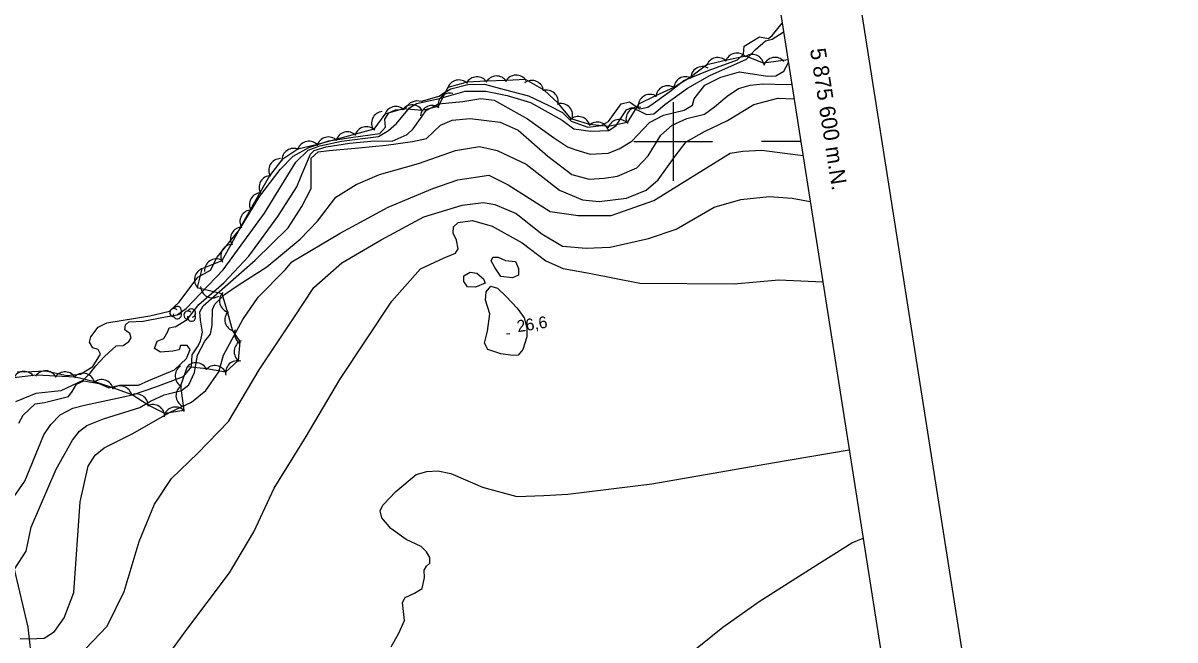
# Model space of a CAD drawing. Extents: x 646142 to 649934, y 5874075 to 5876351.
# Drawn here: x 649034.4 to 649327.8, y 5875473.1 to 5875630.2 of the extents above; entities that cross this region are included whole.
import ezdxf

# ---------------------------------------------------------------- set-up
doc = ezdxf.new("R2010")
doc.units = 0
for name, color, linetype in [('Niveau 1', 7, 'Continuous'), ('Niveau 2', 7, 'Continuous'), ('Niveau 3', 7, 'Continuous'), ('Niveau 4', 7, 'Continuous'), ('Niveau 44', 7, 'Continuous'), ('Niveau 60', 7, 'Continuous'), ('Niveau 61', 7, 'Continuous')]:
    doc.layers.add(name, color=color, linetype=linetype)

msp = doc.modelspace()

# ---------------------------------------------------------------- linework, layer by layer
at = {"layer": 'Niveau 1'}
msp.add_lwpolyline([(649033.7, 5875473.46), (649036.04, 5875473.37), (649039.77, 5875473.58), (649042.42, 5875475.23), (649044.91, 5875478.75), (649047.35, 5875485.21), (649048.95, 5875508.31), (649051.04, 5875517.32), (649052.76, 5875520.18), (649055.05, 5875522.03), (649062.2, 5875525.62), (649062.2, 5875525.62), (649071.88, 5875531.07), (649077.36, 5875533.68), (649080.95, 5875536.59), (649084.25, 5875541.35), (649085.5, 5875545.58), (649090.37, 5875554.72), (649094.29, 5875560.36), (649101.23, 5875567.44), (649101.23, 5875567.44), (649102.92, 5875569.35), (649115.21, 5875576.68), (649127.45, 5875583.3), (649138.81, 5875588.07), (649145.15, 5875590.28), (649153.1, 5875591.47), (649158.01, 5875588.97), (649168.71, 5875582.17), (649175.81, 5875581.16), (649184.23, 5875581.21), (649195.09, 5875585), (649214.51, 5875597.07), (649217.73, 5875597.59), (649222.62, 5875597.8), (649228.42, 5875597.02), (649233.09, 5875596.47)], dxfattribs=at)
at = {"layer": 'Niveau 2'}
for points in [[(649073.67, 5875555.9), (649075.99, 5875557.53), (649085.43, 5875567.36), (649095.96, 5875581.78), (649103.92, 5875594.79), (649107.05, 5875597.79), (649110.01, 5875598.88), (649115.54, 5875600.08), (649124.96, 5875601.28), (649127.52, 5875602.81), (649129.58, 5875604.64), (649132.86, 5875608.6), (649134.63, 5875609.7), (649140.52, 5875610.94), (649147.04, 5875612.82), (649152.33, 5875612.82), (649157.72, 5875611.77), (649163.66, 5875609.93), (649171.72, 5875605.45), (649174.75, 5875603.24), (649179.04, 5875602.68), (649183.61, 5875602.85), (649185.49, 5875604.09), (649188.17, 5875608.11), (649189.52, 5875608.7), (649191.37, 5875607.8), (649193.22, 5875606.9), (649195.09, 5875607.07), (649197.92, 5875609.45), (649203.64, 5875613.62), (649209.33, 5875616.85), (649218.69, 5875620.99), (649220.94, 5875623.32), (649223.54, 5875625.68), (649225.26, 5875626.07), (649228.03, 5875627.85), (649228.14, 5875627.95)], [(649073.18, 5875552.87), (649076.18, 5875554.67), (649079.23, 5875558.49), (649085.53, 5875564.01), (649091.95, 5875570.85), (649099.34, 5875580.95), (649104.16, 5875588.46), (649105.39, 5875591.64), (649107.61, 5875596.8), (649108.58, 5875597.71), (649111.66, 5875598.69), (649117.57, 5875599.57), (649123.97, 5875600.15), (649128.44, 5875600.07), (649132.27, 5875601.83), (649133.78, 5875603.26), (649137.1, 5875607.93), (649140.23, 5875609.62), (649146.4, 5875610.17), (649151.02, 5875610.94), (649154.46, 5875610.54), (649162.9, 5875605.75), (649169.56, 5875601.04), (649173.08, 5875598.64), (649175.26, 5875597.89), (649178.89, 5875596.79), (649183.44, 5875597.08), (649186.27, 5875598.16), (649189.49, 5875600.1), (649193.98, 5875604.87), (649197.56, 5875606.72), (649202.83, 5875608.02), (649204.95, 5875609.27), (649205.38, 5875610.84), (649208.1, 5875614.39), (649212.14, 5875616.4), (649216.94, 5875617.77), (649224.08, 5875616.64), (649226.19, 5875616.71), (649228.19, 5875617.95), (649229.37, 5875620.15)], [(649079.61, 5875554.5), (649079.41, 5875556.61), (649080.32, 5875558.22), (649083.79, 5875561.25), (649093.55, 5875569.78), (649101.92, 5875578.08), (649105.41, 5875583.46), (649107.8, 5875588.03), (649107.78, 5875593.21), (649107.77, 5875595.8), (649109.62, 5875597.38), (649112.4, 5875597.75), (649119.96, 5875598.42), (649126.93, 5875599.05), (649133.64, 5875600), (649137.2, 5875600.79), (649140.75, 5875604.17), (649143.68, 5875605.49), (649148.33, 5875605.91), (649155.92, 5875604.94), (649160.57, 5875602.88), (649168.11, 5875596.25), (649174.18, 5875591.61), (649178.62, 5875590.47), (649182.47, 5875590.7), (649185.82, 5875591.23), (649190.78, 5875593.33), (649193.65, 5875596.41), (649196.91, 5875601.65), (649199.72, 5875604.14), (649203.54, 5875605.89), (649208.01, 5875607), (649210.52, 5875608.87), (649213.79, 5875611.52), (649216.65, 5875613.54), (649219.61, 5875614.4), (649222.86, 5875614.69), (649228.86, 5875614.52), (649230.23, 5875614.64)], [(649085.71, 5875561.04), (649089.23, 5875563.48), (649096.53, 5875568.13), (649105.01, 5875575.13), (649109.38, 5875579.76), (649114.08, 5875585.82), (649119.27, 5875589.11), (649125.24, 5875591.65), (649135.17, 5875594.41), (649144.57, 5875597.73), (649150.68, 5875598.74), (649155.22, 5875597.74), (649162.57, 5875594.28), (649171.04, 5875587.62), (649176.89, 5875585.2), (649181.15, 5875584.76), (649188.09, 5875585.62), (649193.17, 5875587.6), (649196.2, 5875590.22), (649200.54, 5875596.26), (649203.36, 5875599.92), (649208.02, 5875602.57), (649213.84, 5875605.33), (649220.59, 5875609.46), (649226.64, 5875611.06), (649230.82, 5875610.91)], [(649050.28, 5875470.85), (649055.82, 5875476.64), (649060.14, 5875485.49), (649063.99, 5875498.18), (649067.89, 5875507.69), (649072.19, 5875514.19), (649078.95, 5875520.66), (649086.72, 5875528.76), (649094.6, 5875541.91), (649103.41, 5875555.14), (649108.52, 5875562.88), (649115.64, 5875569.15), (649125.6, 5875574.97), (649136.49, 5875580.87), (649146.24, 5875583.85), (649151.67, 5875584.45), (649154.63, 5875584.01), (649159.99, 5875581.68), (649166.54, 5875576.52), (649171.86, 5875573.35), (649177.86, 5875572.83), (649184.01, 5875573.15), (649193.73, 5875575.31), (649200.74, 5875577.7), (649210.48, 5875583.26), (649217.29, 5875585.28), (649224.45, 5875586.03), (649230.33, 5875585.62), (649234.94, 5875584.76)], [(649068.77, 5875465.56), (649075.59, 5875475.1), (649087.01, 5875490.21), (649093.16, 5875500.61), (649098.42, 5875511.76), (649106.52, 5875524.92), (649115.07, 5875539.4), (649128.36, 5875559.34), (649135.63, 5875567.61), (649141.66, 5875570.37), (649144.58, 5875571.57), (649145.29, 5875572.69), (649144.85, 5875574.88), (649143.98, 5875576.67), (649144.06, 5875578.32), (649145.24, 5875579.36), (649148.92, 5875579.93), (649153.95, 5875578.5), (649161.57, 5875574.26), (649167.6, 5875569.65), (649171.98, 5875567.7), (649178.62, 5875566.53), (649191.56, 5875563.94), (649215.58, 5875563.75), (649226.91, 5875564.76), (649238.15, 5875564.31)], [(649157.35, 5875569.76), (649159.88, 5875569.46), (649160.63, 5875567.65), (649160.61, 5875566.01), (649159.1, 5875565.35), (649156.16, 5875565.68), (649154.61, 5875567.93), (649153.64, 5875569.66), (649154.07, 5875570.58), (649155.47, 5875570.58), (649157.35, 5875569.76)], [(649149.98, 5875566.53), (649151.74, 5875565.05), (649152.14, 5875563.97), (649149.67, 5875562.93), (649147.63, 5875563.04), (649146.69, 5875564.36), (649146.73, 5875565.82), (649148.27, 5875566.72), (649149.98, 5875566.53)], [(649162.73, 5875550.29), (649161.75, 5875547.1), (649160.55, 5875545.65), (649159.17, 5875545.53), (649156.16, 5875545.96), (649152.79, 5875547.06), (649151.94, 5875548.68), (649152.7, 5875551.74), (649153.33, 5875556.18), (649152.25, 5875559.65), (649152.35, 5875561.71), (649153.55, 5875563.16), (649155.23, 5875562.67), (649157.46, 5875560.59), (649160.3, 5875557.62), (649162.05, 5875555.09), (649162.7, 5875552.46), (649162.73, 5875550.29)], [(649064.15, 5875532.26), (649066.92, 5875533.92), (649070.4, 5875535.53), (649074.75, 5875536.63), (649076.61, 5875538.09), (649078.08, 5875541.17), (649078.84, 5875545.59), (649080.73, 5875549.18), (649082.2, 5875550.96), (649082.58, 5875553.23), (649082.67, 5875557.24), (649083.25, 5875558.59), (649085.71, 5875561.04)], [(649049.68, 5875539.2), (649051.51, 5875541.02), (649052.98, 5875542.93), (649055.12, 5875545.25), (649058.16, 5875548.01), (649059.92, 5875548.05), (649061.35, 5875549.12), (649061.98, 5875550), (649061.63, 5875551.16), (649060.37, 5875552.11), (649060.49, 5875553.3), (649061.36, 5875554.09), (649064.99, 5875554.3), (649069.73, 5875555.19), (649073.67, 5875555.9)], [(649046.84, 5875536.22), (649048.06, 5875538.22), (649049.86, 5875539.09), (649053.81, 5875538.38), (649056.26, 5875537.3), (649059.01, 5875538.02), (649063.84, 5875537.98), (649066.43, 5875539.16), (649072.99, 5875541.87), (649076.02, 5875544.74), (649076.98, 5875547.07), (649076.18, 5875548.07), (649074.54, 5875548.04), (649074.17, 5875546.94), (649072.55, 5875546.68), (649069.4, 5875546.4), (649067.9, 5875547.32), (649068.56, 5875549.15), (649070.25, 5875549.9), (649071.26, 5875551.64), (649071.64, 5875552.62), (649073.26, 5875552.88)], [(649059.61, 5875534.9), (649062.59, 5875535.64), (649068.28, 5875537.57), (649075.31, 5875540.2), (649077.31, 5875542.62), (649077.5, 5875545.71), (649078.83, 5875547.71), (649079.63, 5875549.2), (649080.12, 5875551.48), (649079.61, 5875554.5)], [(649049.68, 5875539.2), (649044.04, 5875536.57), (649037.63, 5875535.87), (649032.52, 5875533.76)], [(649033.34, 5875528.27), (649034.43, 5875530.38), (649037.46, 5875533.25), (649039.9, 5875533.59), (649045.99, 5875535.08), (649046.93, 5875536.34)], [(649032.14, 5875509.67), (649034.83, 5875513.57), (649039.72, 5875525.34), (649041.47, 5875527.97), (649043.83, 5875530.42), (649047.07, 5875532.13), (649050.06, 5875532.87), (649059.61, 5875534.9)], [(649032.22, 5875491.1), (649035.19, 5875495.73), (649036.5, 5875501.86), (649042.87, 5875516.57), (649046.98, 5875524.01), (649048.76, 5875526.29), (649050.62, 5875527.75), (649054.92, 5875529.43), (649064.15, 5875532.26)], [(649167.05, 5875509.92), (649173.19, 5875510.24), (649194.6, 5875512.86), (649225.29, 5875518.18), (649244.88, 5875521.55)], [(649128.16, 5875471.4), (649130.17, 5875474.86), (649131.62, 5875478.04), (649131.29, 5875480.35), (649131.07, 5875482.68), (649131.77, 5875483.91), (649134.11, 5875485.06), (649136.1, 5875486.18), (649136.64, 5875489.04), (649136.59, 5875490.91), (649137.19, 5875491.9), (649138.05, 5875492.68), (649138.03, 5875494.08), (649137.2, 5875495.53), (649135.79, 5875496.93), (649132.01, 5875498.7), (649128.14, 5875501.51), (649125.79, 5875504.23), (649125.39, 5875505.95), (649126.07, 5875507.42), (649129.36, 5875510.88), (649134.54, 5875515.2), (649137.26, 5875516.03), (649140.04, 5875516.17), (649143.36, 5875515.53), (649151.49, 5875512.04), (649160.21, 5875509.66), (649167.05, 5875509.92)], [(649187.35, 5875462.06), (649192.7, 5875463.35), (649203.06, 5875468.64), (649212.66, 5875476.36), (649221.94, 5875482.9), (649229.38, 5875487.63), (649235.71, 5875491.61), (649245.57, 5875497.88), (649248.42, 5875499.05)]]:
    msp.add_lwpolyline(points, dxfattribs=at)
at = {"layer": 'Niveau 3'}
msp.add_line((649157.59, 5875551.03), (649158.38, 5875551.15), dxfattribs=at)
at = {"layer": 'Niveau 4'}
for points in [[(649094.75, 5875586.06), (649099.88, 5875592.9), (649103.21, 5875596.27), (649107.24, 5875598.53), (649112.27, 5875600.16), (649117.95, 5875601.02), (649125.27, 5875602.03), (649126.76, 5875603.7), (649126.58, 5875605.69), (649127.6, 5875607.32), (649129.29, 5875608.06), (649131.51, 5875608.26), (649133.12, 5875609.94), (649134.6, 5875610.43), (649135.91, 5875610.31), (649140.38, 5875611.54), (649141.38, 5875612.22), (649143.38, 5875613.46), (649147.75, 5875614.56), (649151.98, 5875614.58), (649156.93, 5875613.25), (649163.19, 5875611.68), (649168.37, 5875609.19), (649171.84, 5875607.37), (649174.04, 5875605.2), (649178.3, 5875603.69), (649181.67, 5875604.11), (649183.58, 5875605.11), (649186.8, 5875609.65), (649188.88, 5875610.08), (649190.63, 5875608.93), (649191.51, 5875608.3), (649193.59, 5875608.72), (649194.91, 5875609.67), (649199.21, 5875612.77), (649202.71, 5875615.57), (649209.17, 5875618.15), (649216.44, 5875620.81), (649217.95, 5875622.25), (649218.12, 5875624.27), (649222.01, 5875626.63), (649224.28, 5875626.24), (649225.26, 5875627.04), (649227.8, 5875630.11)], [(649032.96, 5875541.48), (649034.85, 5875541.41), (649040.24, 5875541.65), (649045.54, 5875540.47), (649049.04, 5875540.78), (649052.16, 5875542.72), (649054.11, 5875545.85), (649053.52, 5875547.1), (649052.19, 5875547.46), (649051.35, 5875548.92), (649051.7, 5875550.26), (649053.58, 5875552.79), (649055.72, 5875553.81), (649066.74, 5875555.63), (649071.7, 5875556.78), (649074.19, 5875559.13), (649078.9, 5875565.47), (649082.14, 5875567.3), (649083.84, 5875570.53), (649089.44, 5875577.42), (649094.75, 5875586.06)], [(649037.14, 5875445.67), (649037.64, 5875455.34), (649036.84, 5875466.55), (649035.7, 5875476.33), (649032.22, 5875491.1), (649029.97, 5875505.29), (649029.4, 5875518.93), (649030.85, 5875528.75), (649031.31, 5875538.96)]]:
    msp.add_lwpolyline(points, dxfattribs=at)
at = {"layer": 'Niveau 44'}
msp.add_lwpolyline([(649229.27, 5875620.79), (649223.03, 5875619.98), (649218.5, 5875621.73), (649213.33, 5875620.66), (649208.6, 5875619.57), (649204.36, 5875616.28), (649200.2, 5875613.79), (649195.52, 5875611.67), (649191.16, 5875609.53), (649188.3, 5875604.83), (649183.55, 5875603.82), (649178.71, 5875604.36), (649174.06, 5875605.75), (649170.71, 5875609.76), (649167.15, 5875613.06), (649162.38, 5875615.79), (649157.53, 5875615.58), (649152.39, 5875615.35), (649147.54, 5875615.13), (649142.65, 5875613.81), (649140.13, 5875608.89), (649136.12, 5875607.91), (649131.28, 5875608.31), (649126.59, 5875607), (649123.76, 5875603.12), (649119.08, 5875601.85), (649114.11, 5875600.51), (649109.42, 5875599.23), (649104.37, 5875598.09), (649100.34, 5875595.38), (649097.19, 5875591.3), (649094.79, 5875587.08), (649092.28, 5875582.59), (649089.93, 5875578.34), (649087.43, 5875573.84), (649085.08, 5875569.6), (649079.93, 5875567.6), (649078.79, 5875562.88), (649085.09, 5875561.32), (649086.46, 5875556.51), (649087.79, 5875551.84), (649089.66, 5875549.1), (649089.21, 5875544.27), (649086.01, 5875541.27), (649081.22, 5875542.12), (649076.24, 5875542.67), (649074.5, 5875537.83), (649075.34, 5875531.55), (649070.55, 5875530.78), (649066.27, 5875532.92), (649062.18, 5875535.53), (649057.29, 5875537.3), (649052.69, 5875538.85), (649047.65, 5875540), (649042.8, 5875540.27), (649037.81, 5875540.54), (649031.34, 5875539.77)], dxfattribs=at)
for centre, radius, start, end in [((649211.36, 5875618.4), 3, 42.9375, 162.9155), ((649216.24, 5875619.52), 3, 42.9375, 162.9155), ((649220.13, 5875619.21), 3, 8.8547, 128.8327), ((649225.97, 5875618.43), 3, 41.0915, 161.0694), ((649207.47, 5875616.1), 3, 60.9895, 180.9674), ((649145.43, 5875612.69), 3, 44.057, 164.0349), ((649150.04, 5875613.48), 3, 32.5567, 152.5346), ((649155.04, 5875613.7), 3, 32.5567, 152.5346), ((649160.03, 5875613.92), 3, 32.5567, 152.5346), ((649164.03, 5875612.56), 3, 6.1144, 126.0923), ((649203.19, 5875613.52), 3, 60.9895, 180.9674), ((649143.1, 5875609.33), 3, 74.5492, 194.5271), ((649167.74, 5875610.11), 3, 347.2478, 107.2257), ((649194.12, 5875609.02), 3, 56.1515, 176.1294), ((649198.61, 5875611.22), 3, 56.1515, 176.1294), ((649129.4, 5875605.94), 3, 45.1925, 165.1704), ((649133.55, 5875606.35), 3, 25.1761, 145.1541), ((649138.6, 5875606.2), 3, 52.4746, 172.4526), ((649171.41, 5875606.72), 3, 347.2478, 107.2257), ((649191, 5875605.77), 3, 75.3066, 195.2845), ((649126.19, 5875604.68), 3, 95.0648, 215.0428), ((649175.88, 5875603.37), 3, 13.4467, 133.4247), ((649121.88, 5875600.79), 3, 45.1947, 165.1727), ((649180.68, 5875601.94), 3, 13.4467, 133.4247), ((649186.29, 5875602.6), 3, 42.0116, 161.9895), ((649107.22, 5875597.09), 3, 40.3501, 160.3281), ((649112.23, 5875598.17), 3, 45.1947, 165.1727), ((649117.05, 5875599.48), 3, 45.1947, 165.1727), ((649103.34, 5875595.27), 3, 63.9931, 183.9711), ((649100, 5875592.67), 3, 90.3763, 210.3543), ((649097.53, 5875588.32), 3, 90.3763, 210.3543), ((649095.07, 5875583.98), 3, 91.0148, 210.9928), ((649092.65, 5875579.61), 3, 91.0148, 210.9928), ((649090.23, 5875575.24), 3, 91.0148, 210.9928), ((649087.8, 5875570.87), 3, 91.0148, 210.9928), ((649081.07, 5875564.83), 3, 106.4654, 226.4433), ((649083.64, 5875567.12), 3, 63.108, 183.086), ((649082.63, 5875563.21), 3, 182.5851, 302.5631), ((649087.45, 5875559.47), 3, 135.903, 255.8809), ((649072.83, 5875556.43), 1.05, 44.1154, 269.804), ((649073.73, 5875555.91), 1.05, 166.9369, 29.6212), ((649073.73, 5875556.96), 1.05, 282.2692, 149.7263), ((649076.43, 5875555.82), 1.05, 44.1154, 269.804), ((649077.33, 5875555.3), 1.05, 166.9369, 29.6212), ((649077.33, 5875556.35), 1.05, 282.2692, 149.7263), ((649088.82, 5875554.66), 3, 135.903, 255.8809), ((649091.28, 5875551.15), 3, 161.4707, 234.3309), ((649091.19, 5875546.52), 3, 114.6234, 234.6013), ((649089.01, 5875541.2), 3, 73.2401, 193.2181), ((649034.66, 5875538.47), 3, 39.3189, 159.2969), ((649040.14, 5875538.65), 3, 26.8705, 146.8484), ((649045.13, 5875538.38), 3, 26.8705, 146.8484), ((649076.16, 5875540.33), 3, 122.4031, 242.3811), ((649078.48, 5875540.68), 3, 24.4658, 144.4437), ((649083.31, 5875539.96), 3, 20.0015, 139.9795), ((649049.69, 5875538.01), 3, 11.3195, 131.2975), ((649054.43, 5875536.41), 3, 11.3195, 131.2975), ((649059.16, 5875534.8), 3, 11.3195, 131.2975), ((649063.28, 5875532.74), 3, 357.4909, 117.4688), ((649076.37, 5875535.33), 3, 122.4031, 242.3811), ((649067.49, 5875530.05), 3, 357.4909, 117.4688), ((649073.23, 5875529.42), 3, 39.107, 159.0849)]:
    msp.add_arc(centre, radius, start, end, dxfattribs=at)
at = {"layer": 'Niveau 60'}
msp.add_line((649232.54, 5875600), (649222.54, 5875600), dxfattribs=at)
msp.add_lwpolyline([(649415.27, 5874569.37), (649908.85, 5874647.01), (649644.82, 5876326.04), (649151.17, 5876248.41), (649415.27, 5874569.37)], dxfattribs=at)
msp.add_lwpolyline([(646167.42, 5875779.32), (649130.97, 5876245.57), (649395.18, 5874566.24), (646431.63, 5874099.99)], close=True, dxfattribs=at)
msp.add_lwpolyline([(646167.42, 5875779.32), (649130.97, 5876245.57), (649395.18, 5874566.24), (646431.63, 5874099.99)], close=True, dxfattribs=at)
at = {"layer": 'Niveau 61'}
for points in [[(649200, 5875610), (649200, 5875600), (649200, 5875590)], [(649190, 5875600), (649200, 5875600), (649210, 5875600)]]:
    msp.add_lwpolyline(points, dxfattribs=at)

# ---------------------------------------------------------------- texts
at = {"layer": 'Niveau 3'}
msp.add_text('26,6 ', height=3, rotation=8.9405, dxfattribs=at).set_placement((649160.44, 5875551.44))
at = {"layer": 'Niveau 61'}
msp.add_text('5 875 600 m.N.', height=4, rotation=278.9411, dxfattribs=at).set_placement((649234.85, 5875623.47))

doc.saveas('drawing.dxf')
